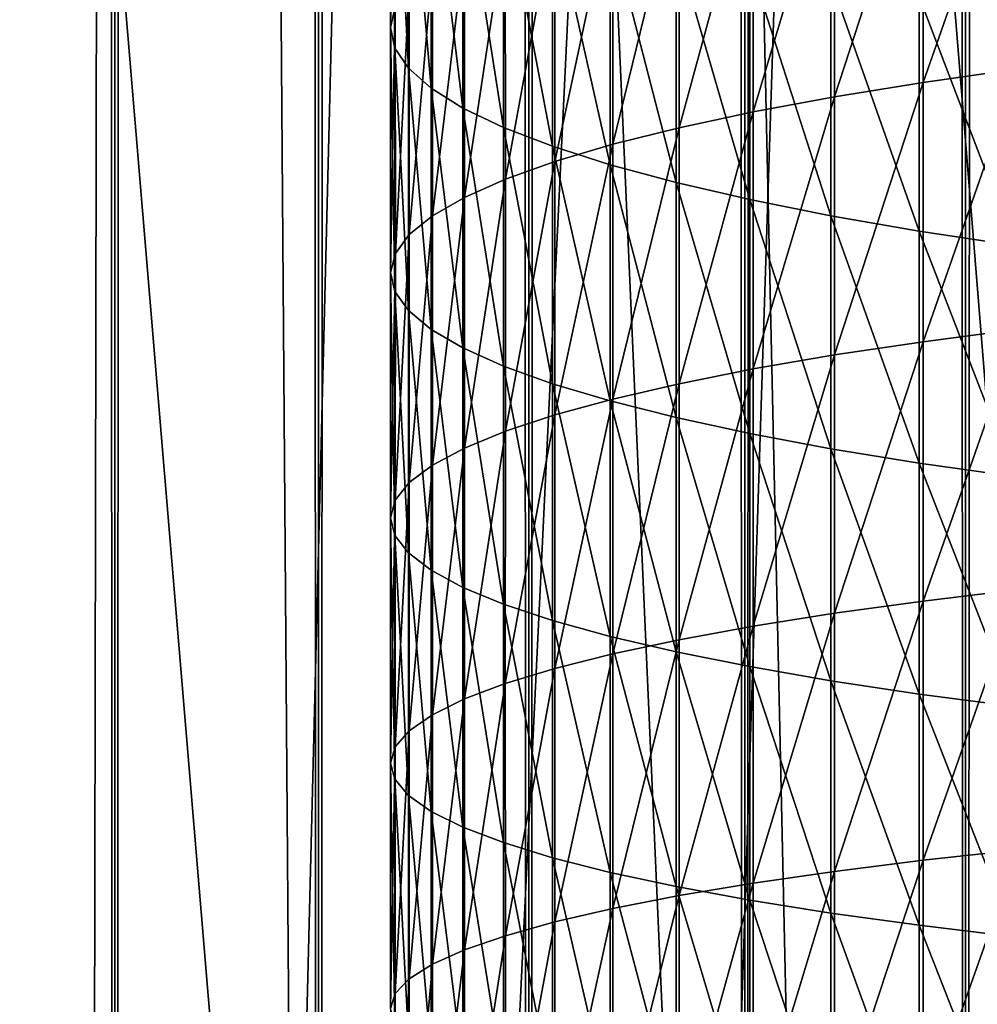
# Model space of a CAD drawing. Header units: millimetres. Extents: x -46 to 46, y -9 to 3208.
# Tile 267 of 401: x -4.16 to -2.46, y 27.63 to 29.38. Entities that reach past the tile are written whole.
import ezdxf

# ---------------------------------------------------------------- set-up
doc = ezdxf.new("R2010")
doc.units = ezdxf.units.MM
doc.header["$LTSCALE"] = 65.185185
for name, color, linetype in [('18', 7, 'CONTINUOUS'), ('28', 7, 'CONTINUOUS'), ('30', 7, 'CONTINUOUS'), ('31', 7, 'CONTINUOUS'), ('32', 7, 'CONTINUOUS'), ('33', 7, 'CONTINUOUS')]:
    doc.layers.add(name, color=color, linetype=linetype)

msp = doc.modelspace()

# ---------------------------------------------------------------- linework, layer by layer
at = {"layer": '18', "color": 7, "linetype": 'CONTINUOUS'}
for points in [[(-4.34, 11.3, 64.1167), (-3.9902, 11.3, 64.3504), (-4.34, 1111.3, 64.1167), (-4.34, 11.3, 64.1167)], [(-4.34, 1111.3, 64.1167), (-3.9902, 11.3, 64.3504), (-3.9902, 1111.3, 64.3504), (-4.34, 1111.3, 64.1167)], [(-3.9902, 11.3, 51.6496), (-4.34, 11.3, 51.8833), (-3.9902, 1111.3, 51.6496), (-3.9902, 11.3, 51.6496)], [(-3.9902, 1111.3, 51.6496), (-4.34, 11.3, 51.8833), (-4.34, 1111.3, 51.8833), (-3.9902, 1111.3, 51.6496)], [(-3.9902, 11.3, 64.3504), (-3.6279, 11.3, 64.5642), (-3.9902, 1111.3, 64.3504), (-3.9902, 11.3, 64.3504)], [(-3.9902, 1111.3, 64.3504), (-3.6279, 11.3, 64.5642), (-3.6279, 1111.3, 64.5642), (-3.9902, 1111.3, 64.3504)], [(-3.6279, 11.3, 51.4358), (-3.9902, 11.3, 51.6496), (-3.6279, 1111.3, 51.4358), (-3.6279, 11.3, 51.4358)], [(-3.6279, 1111.3, 51.4358), (-3.9902, 11.3, 51.6496), (-3.9902, 1111.3, 51.6496), (-3.6279, 1111.3, 51.4358)], [(-3.6279, 11.3, 64.5642), (-3.2541, 11.3, 64.7573), (-3.6279, 1111.3, 64.5642), (-3.6279, 11.3, 64.5642)], [(-3.6279, 1111.3, 64.5642), (-3.2541, 11.3, 64.7573), (-3.2541, 1111.3, 64.7573), (-3.6279, 1111.3, 64.5642)], [(-3.2541, 11.3, 51.2427), (-3.6279, 11.3, 51.4358), (-3.2541, 1111.3, 51.2427), (-3.2541, 11.3, 51.2427)], [(-3.2541, 1111.3, 51.2427), (-3.6279, 11.3, 51.4358), (-3.6279, 1111.3, 51.4358), (-3.2541, 1111.3, 51.2427)], [(-3.2541, 11.3, 64.7573), (-2.8701, 11.3, 64.9291), (-3.2541, 1111.3, 64.7573), (-3.2541, 11.3, 64.7573)], [(-3.2541, 1111.3, 64.7573), (-2.8701, 11.3, 64.9291), (-2.8701, 1111.3, 64.9291), (-3.2541, 1111.3, 64.7573)], [(-2.8701, 11.3, 51.0709), (-3.2541, 11.3, 51.2427), (-2.8701, 1111.3, 51.0709), (-2.8701, 11.3, 51.0709)], [(-2.8701, 1111.3, 51.0709), (-3.2541, 11.3, 51.2427), (-3.2541, 1111.3, 51.2427), (-2.8701, 1111.3, 51.0709)], [(-2.8701, 11.3, 64.9291), (-2.4771, 11.3, 65.0791), (-2.8701, 1111.3, 64.9291), (-2.8701, 11.3, 64.9291)], [(-2.8701, 1111.3, 64.9291), (-2.4771, 11.3, 65.0791), (-2.4771, 1111.3, 65.0791), (-2.8701, 1111.3, 64.9291)], [(-2.4771, 11.3, 50.9209), (-2.8701, 11.3, 51.0709), (-2.4771, 1111.3, 50.9209), (-2.4771, 11.3, 50.9209)], [(-2.4771, 1111.3, 50.9209), (-2.8701, 11.3, 51.0709), (-2.8701, 1111.3, 51.0709), (-2.4771, 1111.3, 50.9209)], [(-2.4771, 11.3, 65.0791), (-2.0763, 11.3, 65.2069), (-2.4771, 1111.3, 65.0791), (-2.4771, 11.3, 65.0791)], [(-2.4771, 1111.3, 65.0791), (-2.0763, 11.3, 65.2069), (-2.0763, 1111.3, 65.2069), (-2.4771, 1111.3, 65.0791)], [(-2.0763, 11.3, 50.7931), (-2.4771, 11.3, 50.9209), (-2.0763, 1111.3, 50.7931), (-2.0763, 11.3, 50.7931)], [(-2.0763, 1111.3, 50.7931), (-2.4771, 11.3, 50.9209), (-2.4771, 1111.3, 50.9209), (-2.0763, 1111.3, 50.7931)]]:
    msp.add_3dface(points, dxfattribs=at)
at = {"layer": '28', "color": 7, "linetype": 'CONTINUOUS'}
for points in [[(-3.5, 29.8041, 57.6241), (-3.5, 29.3689, 57.6925), (-3.4915, 29.842, 57.8602), (-3.5, 29.8041, 57.6241)], [(-3.4915, 29.842, 57.8602), (-3.5, 29.3689, 57.6925), (-3.4915, 29.4051, 57.9288), (-3.4915, 29.842, 57.8602)], [(-3.4922, 29.7661, 57.3881), (-3.4922, 29.3327, 57.4561), (-3.5, 29.8041, 57.6241), (-3.4922, 29.7661, 57.3881)], [(-3.5, 29.8041, 57.6241), (-3.4922, 29.3327, 57.4561), (-3.5, 29.3689, 57.6925), (-3.5, 29.8041, 57.6241)], [(-3.4681, 29.7283, 57.1531), (-3.4681, 29.2968, 57.2208), (-3.4922, 29.7661, 57.3881), (-3.4681, 29.7283, 57.1531)], [(-3.4922, 29.7661, 57.3881), (-3.4681, 29.2968, 57.2208), (-3.4922, 29.3327, 57.4561), (-3.4922, 29.7661, 57.3881)], [(-2.5525, 29.7303, 60.0544), (-2.5525, 29.2716, 60.1224), (-2.383, 29.7558, 60.2212), (-2.5525, 29.7303, 60.0544)], [(-2.383, 29.7558, 60.2212), (-2.5525, 29.2716, 60.1224), (-2.383, 29.2955, 60.2894), (-2.383, 29.7558, 60.2212)], [(-3.4277, 29.6909, 56.9203), (-3.4277, 29.2611, 56.9877), (-3.4681, 29.7283, 57.1531), (-3.4277, 29.6909, 56.9203)], [(-3.4681, 29.7283, 57.1531), (-3.4277, 29.2611, 56.9877), (-3.4681, 29.2968, 57.2208), (-3.4681, 29.7283, 57.1531)], [(-2.7102, 29.7031, 59.8765), (-2.7101, 29.2461, 59.9442), (-2.5525, 29.7303, 60.0544), (-2.7102, 29.7031, 59.8765)], [(-2.5525, 29.7303, 60.0544), (-2.7101, 29.2461, 59.9442), (-2.5525, 29.2716, 60.1224), (-2.5525, 29.7303, 60.0544)], [(-3.3714, 29.6539, 56.6907), (-3.3714, 29.2259, 56.7579), (-3.4277, 29.6909, 56.9203), (-3.3714, 29.6539, 56.6907)], [(-3.4277, 29.6909, 56.9203), (-3.3714, 29.2259, 56.7579), (-3.4277, 29.2611, 56.9877), (-3.4277, 29.6909, 56.9203)], [(-2.8551, 29.6743, 59.6884), (-2.8551, 29.2192, 59.7558), (-2.7102, 29.7031, 59.8765), (-2.8551, 29.6743, 59.6884)], [(-2.7102, 29.7031, 59.8765), (-2.8551, 29.2192, 59.7558), (-2.7101, 29.2461, 59.9442), (-2.7102, 29.7031, 59.8765)], [(-2.9867, 29.6441, 59.4909), (-2.9867, 29.1909, 59.5581), (-2.8551, 29.6743, 59.6884), (-2.9867, 29.6441, 59.4909)], [(-2.8551, 29.6743, 59.6884), (-2.9867, 29.1909, 59.5581), (-2.8551, 29.2192, 59.7558), (-2.8551, 29.6743, 59.6884)], [(-3.2993, 29.6177, 56.4655), (-3.2993, 29.1914, 56.5324), (-3.3714, 29.6539, 56.6907), (-3.2993, 29.6177, 56.4655)], [(-3.3714, 29.6539, 56.6907), (-3.2993, 29.1914, 56.5324), (-3.3714, 29.2259, 56.7579), (-3.3714, 29.6539, 56.6907)], [(-3.1044, 29.6126, 59.285), (-3.1044, 29.1614, 59.3519), (-2.9867, 29.6441, 59.4909), (-3.1044, 29.6126, 59.285)], [(-2.9867, 29.6441, 59.4909), (-3.1044, 29.1614, 59.3519), (-2.9867, 29.1909, 59.5581), (-2.9867, 29.6441, 59.4909)], [(-3.2118, 29.5823, 56.2457), (-3.2118, 29.1578, 56.3124), (-3.2993, 29.6177, 56.4655), (-3.2118, 29.5823, 56.2457)], [(-3.2993, 29.6177, 56.4655), (-3.2118, 29.1578, 56.3124), (-3.2993, 29.1914, 56.5324), (-3.2993, 29.6177, 56.4655)], [(-3.2076, 29.5799, 59.0717), (-3.2076, 29.1308, 59.1382), (-3.1044, 29.6126, 59.285), (-3.2076, 29.5799, 59.0717)], [(-3.1044, 29.6126, 59.285), (-3.2076, 29.1308, 59.1382), (-3.1044, 29.1614, 59.3519), (-3.1044, 29.6126, 59.285)], [(-3.2958, 29.5463, 58.8519), (-3.2957, 29.0993, 58.9181), (-3.2076, 29.5799, 59.0717), (-3.2958, 29.5463, 58.8519)], [(-3.2076, 29.5799, 59.0717), (-3.2957, 29.0993, 58.9181), (-3.2076, 29.1308, 59.1382), (-3.2076, 29.5799, 59.0717)], [(-3.1093, 29.548, 56.0323), (-3.1093, 29.1251, 56.0987), (-3.2118, 29.5823, 56.2457), (-3.1093, 29.548, 56.0323)], [(-3.2118, 29.5823, 56.2457), (-3.1093, 29.1251, 56.0987), (-3.2118, 29.1578, 56.3124), (-3.2118, 29.5823, 56.2457)], [(-3.3685, 29.5118, 58.6266), (-3.3685, 29.067, 58.6925), (-3.2958, 29.5463, 58.8519), (-3.3685, 29.5118, 58.6266)], [(-3.2958, 29.5463, 58.8519), (-3.3685, 29.067, 58.6925), (-3.2957, 29.0993, 58.9181), (-3.2958, 29.5463, 58.8519)], [(-2.9922, 29.5149, 55.8263), (-2.9922, 29.0935, 55.8925), (-3.1093, 29.548, 56.0323), (-2.9922, 29.5149, 55.8263)], [(-3.1093, 29.548, 56.0323), (-2.9922, 29.0935, 55.8925), (-3.1093, 29.1251, 56.0987), (-3.1093, 29.548, 56.0323)], [(-2.8612, 29.4831, 55.6287), (-2.8612, 29.0632, 55.6946), (-2.9922, 29.5149, 55.8263), (-2.8612, 29.4831, 55.6287)], [(-2.9922, 29.5149, 55.8263), (-2.8612, 29.0632, 55.6946), (-2.9922, 29.0935, 55.8925), (-2.9922, 29.5149, 55.8263)], [(-3.4256, 29.4767, 58.3969), (-3.4256, 29.0341, 58.4625), (-3.3685, 29.5118, 58.6266), (-3.4256, 29.4767, 58.3969)], [(-3.3685, 29.5118, 58.6266), (-3.4256, 29.0341, 58.4625), (-3.3685, 29.067, 58.6925), (-3.3685, 29.5118, 58.6266)], [(-2.7168, 29.4528, 55.4403), (-2.7168, 29.0344, 55.5061), (-2.8612, 29.4831, 55.6287), (-2.7168, 29.4528, 55.4403)], [(-2.8612, 29.4831, 55.6287), (-2.7168, 29.0344, 55.5061), (-2.8612, 29.0632, 55.6946), (-2.8612, 29.4831, 55.6287)], [(-3.4666, 29.441, 58.164), (-3.4666, 29.0007, 58.2292), (-3.4256, 29.4767, 58.3969), (-3.4666, 29.441, 58.164)], [(-3.4256, 29.4767, 58.3969), (-3.4666, 29.0007, 58.2292), (-3.4256, 29.0341, 58.4625), (-3.4256, 29.4767, 58.3969)], [(-2.5597, 29.4241, 55.2622), (-2.5597, 29.0071, 55.3277), (-2.7168, 29.4528, 55.4403), (-2.5597, 29.4241, 55.2622)], [(-2.7168, 29.4528, 55.4403), (-2.5597, 29.0071, 55.3277), (-2.7168, 29.0344, 55.5061), (-2.7168, 29.4528, 55.4403)], [(-3.4915, 29.4051, 57.9288), (-3.4914, 28.967, 57.9937), (-3.4666, 29.441, 58.164), (-3.4915, 29.4051, 57.9288)], [(-3.4666, 29.441, 58.164), (-3.4914, 28.967, 57.9937), (-3.4666, 29.0007, 58.2292), (-3.4666, 29.441, 58.164)], [(-2.3907, 29.3973, 55.0951), (-2.3907, 28.9815, 55.1604), (-2.5597, 29.4241, 55.2622), (-2.3907, 29.3973, 55.0951)], [(-2.5597, 29.4241, 55.2622), (-2.3907, 28.9815, 55.1604), (-2.5597, 29.0071, 55.3277), (-2.5597, 29.4241, 55.2622)], [(-3.5, 29.3689, 57.6925), (-3.5, 28.9332, 57.757), (-3.4915, 29.4051, 57.9288), (-3.5, 29.3689, 57.6925)], [(-3.4915, 29.4051, 57.9288), (-3.5, 28.9332, 57.757), (-3.4914, 28.967, 57.9937), (-3.4915, 29.4051, 57.9288)], [(-3.4922, 29.3327, 57.4561), (-3.4922, 28.8993, 57.5203), (-3.5, 29.3689, 57.6925), (-3.4922, 29.3327, 57.4561)], [(-3.5, 29.3689, 57.6925), (-3.4922, 28.8993, 57.5203), (-3.5, 28.9332, 57.757), (-3.5, 29.3689, 57.6925)], [(-3.4681, 29.2968, 57.2208), (-3.468, 28.8656, 57.2847), (-3.4922, 29.3327, 57.4561), (-3.4681, 29.2968, 57.2208)], [(-3.4922, 29.3327, 57.4561), (-3.468, 28.8656, 57.2847), (-3.4922, 28.8993, 57.5203), (-3.4922, 29.3327, 57.4561)], [(-3.4277, 29.2611, 56.9877), (-3.4277, 28.8322, 57.0513), (-3.4681, 29.2968, 57.2208), (-3.4277, 29.2611, 56.9877)], [(-3.4681, 29.2968, 57.2208), (-3.4277, 28.8322, 57.0513), (-3.468, 28.8656, 57.2847), (-3.4681, 29.2968, 57.2208)], [(-2.5525, 29.2716, 60.1224), (-2.5525, 28.8103, 60.1859), (-2.383, 29.2955, 60.2894), (-2.5525, 29.2716, 60.1224)], [(-2.383, 29.2955, 60.2894), (-2.5525, 28.8103, 60.1859), (-2.383, 28.8324, 60.3532), (-2.383, 29.2955, 60.2894)], [(-2.7101, 29.2461, 59.9442), (-2.7102, 28.7867, 60.0075), (-2.5525, 29.2716, 60.1224), (-2.7101, 29.2461, 59.9442)], [(-2.5525, 29.2716, 60.1224), (-2.7102, 28.7867, 60.0075), (-2.5525, 28.8103, 60.1859), (-2.5525, 29.2716, 60.1224)], [(-3.3714, 29.2259, 56.7579), (-3.3714, 28.7993, 56.8212), (-3.4277, 29.2611, 56.9877), (-3.3714, 29.2259, 56.7579)], [(-3.4277, 29.2611, 56.9877), (-3.3714, 28.7993, 56.8212), (-3.4277, 28.8322, 57.0513), (-3.4277, 29.2611, 56.9877)], [(-2.8551, 29.2192, 59.7558), (-2.8551, 28.7617, 59.8188), (-2.7101, 29.2461, 59.9442), (-2.8551, 29.2192, 59.7558)], [(-2.7101, 29.2461, 59.9442), (-2.8551, 28.7617, 59.8188), (-2.7102, 28.7867, 60.0075), (-2.7101, 29.2461, 59.9442)], [(-3.2993, 29.1914, 56.5324), (-3.2993, 28.767, 56.5954), (-3.3714, 29.2259, 56.7579), (-3.2993, 29.1914, 56.5324)], [(-3.3714, 29.2259, 56.7579), (-3.2993, 28.767, 56.5954), (-3.3714, 28.7993, 56.8212), (-3.3714, 29.2259, 56.7579)], [(-2.9867, 29.1909, 59.5581), (-2.9867, 28.7355, 59.6208), (-2.8551, 29.2192, 59.7558), (-2.9867, 29.1909, 59.5581)], [(-2.8551, 29.2192, 59.7558), (-2.9867, 28.7355, 59.6208), (-2.8551, 28.7617, 59.8188), (-2.8551, 29.2192, 59.7558)], [(-3.2118, 29.1578, 56.3124), (-3.2117, 28.7355, 56.375), (-3.2993, 29.1914, 56.5324), (-3.2118, 29.1578, 56.3124)], [(-3.2993, 29.1914, 56.5324), (-3.2117, 28.7355, 56.375), (-3.2993, 28.767, 56.5954), (-3.2993, 29.1914, 56.5324)], [(-3.1044, 29.1614, 59.3519), (-3.1044, 28.7082, 59.4143), (-2.9867, 29.1909, 59.5581), (-3.1044, 29.1614, 59.3519)], [(-2.9867, 29.1909, 59.5581), (-3.1044, 28.7082, 59.4143), (-2.9867, 28.7355, 59.6208), (-2.9867, 29.1909, 59.5581)], [(-3.1093, 29.1251, 56.0987), (-3.1092, 28.7048, 56.161), (-3.2118, 29.1578, 56.3124), (-3.1093, 29.1251, 56.0987)], [(-3.2118, 29.1578, 56.3124), (-3.1092, 28.7048, 56.161), (-3.2117, 28.7355, 56.375), (-3.2118, 29.1578, 56.3124)], [(-3.2076, 29.1308, 59.1382), (-3.2076, 28.68, 59.2003), (-3.1044, 29.1614, 59.3519), (-3.2076, 29.1308, 59.1382)], [(-3.1044, 29.1614, 59.3519), (-3.2076, 28.68, 59.2003), (-3.1044, 28.7082, 59.4143), (-3.1044, 29.1614, 59.3519)], [(-3.2957, 29.0993, 58.9181), (-3.2957, 28.6508, 58.9799), (-3.2076, 29.1308, 59.1382), (-3.2957, 29.0993, 58.9181)], [(-3.2076, 29.1308, 59.1382), (-3.2957, 28.6508, 58.9799), (-3.2076, 28.68, 59.2003), (-3.2076, 29.1308, 59.1382)], [(-2.9922, 29.0935, 55.8925), (-2.9922, 28.6753, 55.9545), (-3.1093, 29.1251, 56.0987), (-2.9922, 29.0935, 55.8925)], [(-3.1093, 29.1251, 56.0987), (-2.9922, 28.6753, 55.9545), (-3.1092, 28.7048, 56.161), (-3.1093, 29.1251, 56.0987)], [(-3.3685, 29.067, 58.6925), (-3.3685, 28.6209, 58.7539), (-3.2957, 29.0993, 58.9181), (-3.3685, 29.067, 58.6925)], [(-3.2957, 29.0993, 58.9181), (-3.3685, 28.6209, 58.7539), (-3.2957, 28.6508, 58.9799), (-3.2957, 29.0993, 58.9181)], [(-2.8612, 29.0632, 55.6946), (-2.8612, 28.6469, 55.7563), (-2.9922, 29.0935, 55.8925), (-2.8612, 29.0632, 55.6946)], [(-2.9922, 29.0935, 55.8925), (-2.8612, 28.6469, 55.7563), (-2.9922, 28.6753, 55.9545), (-2.9922, 29.0935, 55.8925)], [(-3.4256, 29.0341, 58.4625), (-3.4256, 28.5905, 58.5236), (-3.3685, 29.067, 58.6925), (-3.4256, 29.0341, 58.4625)], [(-3.3685, 29.067, 58.6925), (-3.4256, 28.5905, 58.5236), (-3.3685, 28.6209, 58.7539), (-3.3685, 29.067, 58.6925)], [(-2.7168, 29.0344, 55.5061), (-2.7168, 28.6199, 55.5675), (-2.8612, 29.0632, 55.6946), (-2.7168, 29.0344, 55.5061)], [(-2.8612, 29.0632, 55.6946), (-2.7168, 28.6199, 55.5675), (-2.8612, 28.6469, 55.7563), (-2.8612, 29.0632, 55.6946)], [(-3.4666, 29.0007, 58.2292), (-3.4666, 28.5596, 58.29), (-3.4256, 29.0341, 58.4625), (-3.4666, 29.0007, 58.2292)], [(-3.4256, 29.0341, 58.4625), (-3.4666, 28.5596, 58.29), (-3.4256, 28.5905, 58.5236), (-3.4256, 29.0341, 58.4625)], [(-2.5597, 29.0071, 55.3277), (-2.5597, 28.5944, 55.3889), (-2.7168, 29.0344, 55.5061), (-2.5597, 29.0071, 55.3277)], [(-2.7168, 29.0344, 55.5061), (-2.5597, 28.5944, 55.3889), (-2.7168, 28.6199, 55.5675), (-2.7168, 29.0344, 55.5061)], [(-2.3907, 28.9815, 55.1604), (-2.3907, 28.5704, 55.2213), (-2.5597, 29.0071, 55.3277), (-2.3907, 28.9815, 55.1604)], [(-2.5597, 29.0071, 55.3277), (-2.3907, 28.5704, 55.2213), (-2.5597, 28.5944, 55.3889), (-2.5597, 29.0071, 55.3277)], [(-3.4914, 28.967, 57.9937), (-3.4915, 28.5284, 58.0541), (-3.4666, 29.0007, 58.2292), (-3.4914, 28.967, 57.9937)], [(-3.4666, 29.0007, 58.2292), (-3.4915, 28.5284, 58.0541), (-3.4666, 28.5596, 58.29), (-3.4666, 29.0007, 58.2292)], [(-3.5, 28.9332, 57.757), (-3.5, 28.4971, 57.8171), (-3.4914, 28.967, 57.9937), (-3.5, 28.9332, 57.757)], [(-3.4914, 28.967, 57.9937), (-3.5, 28.4971, 57.8171), (-3.4915, 28.5284, 58.0541), (-3.4914, 28.967, 57.9937)], [(-3.4922, 28.8993, 57.5203), (-3.4922, 28.4657, 57.58), (-3.5, 28.9332, 57.757), (-3.4922, 28.8993, 57.5203)], [(-3.5, 28.9332, 57.757), (-3.4922, 28.4657, 57.58), (-3.5, 28.4971, 57.8171), (-3.5, 28.9332, 57.757)], [(-3.468, 28.8656, 57.2847), (-3.4681, 28.4345, 57.3441), (-3.4922, 28.8993, 57.5203), (-3.468, 28.8656, 57.2847)], [(-3.4922, 28.8993, 57.5203), (-3.4681, 28.4345, 57.3441), (-3.4922, 28.4657, 57.58), (-3.4922, 28.8993, 57.5203)], [(-3.468, 28.8656, 57.2847), (-3.4277, 28.4036, 57.1103), (-3.4681, 28.4345, 57.3441), (-3.468, 28.8656, 57.2847)], [(-3.4277, 28.8322, 57.0513), (-3.4277, 28.4036, 57.1103), (-3.468, 28.8656, 57.2847), (-3.4277, 28.8322, 57.0513)], [(-3.3714, 28.7993, 56.8212), (-3.3714, 28.3732, 56.8798), (-3.4277, 28.8322, 57.0513), (-3.3714, 28.7993, 56.8212)], [(-3.4277, 28.8322, 57.0513), (-3.3714, 28.3732, 56.8798), (-3.4277, 28.4036, 57.1103), (-3.4277, 28.8322, 57.0513)], [(-2.5525, 28.8103, 60.1859), (-2.5525, 28.3489, 60.2444), (-2.383, 28.8324, 60.3532), (-2.5525, 28.8103, 60.1859)], [(-2.383, 28.8324, 60.3532), (-2.5525, 28.3489, 60.2444), (-2.383, 28.3692, 60.412), (-2.383, 28.8324, 60.3532)], [(-3.2993, 28.767, 56.5954), (-3.2993, 28.3433, 56.6537), (-3.3714, 28.7993, 56.8212), (-3.2993, 28.767, 56.5954)], [(-3.3714, 28.7993, 56.8212), (-3.2993, 28.3433, 56.6537), (-3.3714, 28.3732, 56.8798), (-3.3714, 28.7993, 56.8212)], [(-2.7102, 28.7867, 60.0075), (-2.7102, 28.3272, 60.0658), (-2.5525, 28.8103, 60.1859), (-2.7102, 28.7867, 60.0075)], [(-2.5525, 28.8103, 60.1859), (-2.7102, 28.3272, 60.0658), (-2.5525, 28.3489, 60.2444), (-2.5525, 28.8103, 60.1859)], [(-2.8551, 28.7617, 59.8188), (-2.8551, 28.3042, 59.8769), (-2.7102, 28.7867, 60.0075), (-2.8551, 28.7617, 59.8188)], [(-2.7102, 28.7867, 60.0075), (-2.8551, 28.3042, 59.8769), (-2.7102, 28.3272, 60.0658), (-2.7102, 28.7867, 60.0075)], [(-3.2117, 28.7355, 56.375), (-3.2118, 28.3141, 56.433), (-3.2993, 28.767, 56.5954), (-3.2117, 28.7355, 56.375)], [(-3.2993, 28.767, 56.5954), (-3.2118, 28.3141, 56.433), (-3.2993, 28.3433, 56.6537), (-3.2993, 28.767, 56.5954)], [(-2.9867, 28.7355, 59.6208), (-2.9867, 28.2801, 59.6786), (-2.8551, 28.7617, 59.8188), (-2.9867, 28.7355, 59.6208)], [(-2.8551, 28.7617, 59.8188), (-2.9867, 28.2801, 59.6786), (-2.8551, 28.3042, 59.8769), (-2.8551, 28.7617, 59.8188)], [(-3.2117, 28.7355, 56.375), (-3.1092, 28.2858, 56.2187), (-3.2118, 28.3141, 56.433), (-3.2117, 28.7355, 56.375)], [(-3.1092, 28.7048, 56.161), (-3.1092, 28.2858, 56.2187), (-3.2117, 28.7355, 56.375), (-3.1092, 28.7048, 56.161)], [(-3.1044, 28.7082, 59.4143), (-3.1044, 28.255, 59.4718), (-2.9867, 28.7355, 59.6208), (-3.1044, 28.7082, 59.4143)], [(-2.9867, 28.7355, 59.6208), (-3.1044, 28.255, 59.4718), (-2.9867, 28.2801, 59.6786), (-2.9867, 28.7355, 59.6208)], [(-3.2076, 28.68, 59.2003), (-3.2076, 28.229, 59.2575), (-3.1044, 28.7082, 59.4143), (-3.2076, 28.68, 59.2003)], [(-3.1044, 28.7082, 59.4143), (-3.2076, 28.229, 59.2575), (-3.1044, 28.255, 59.4718), (-3.1044, 28.7082, 59.4143)], [(-2.9922, 28.6753, 55.9545), (-2.9922, 28.2584, 56.0118), (-3.1092, 28.7048, 56.161), (-2.9922, 28.6753, 55.9545)], [(-3.1092, 28.7048, 56.161), (-2.9922, 28.2584, 56.0118), (-3.1092, 28.2858, 56.2187), (-3.1092, 28.7048, 56.161)], [(-3.2957, 28.6508, 58.9799), (-3.2958, 28.2021, 59.0368), (-3.2076, 28.68, 59.2003), (-3.2957, 28.6508, 58.9799)], [(-3.2076, 28.68, 59.2003), (-3.2958, 28.2021, 59.0368), (-3.2076, 28.229, 59.2575), (-3.2076, 28.68, 59.2003)], [(-2.8612, 28.6469, 55.7563), (-2.8612, 28.2322, 55.8134), (-2.9922, 28.6753, 55.9545), (-2.8612, 28.6469, 55.7563)], [(-2.9922, 28.6753, 55.9545), (-2.8612, 28.2322, 55.8134), (-2.9922, 28.2584, 56.0118), (-2.9922, 28.6753, 55.9545)], [(-3.3685, 28.6209, 58.7539), (-3.3685, 28.1747, 58.8105), (-3.2957, 28.6508, 58.9799), (-3.3685, 28.6209, 58.7539)], [(-3.2957, 28.6508, 58.9799), (-3.3685, 28.1747, 58.8105), (-3.2958, 28.2021, 59.0368), (-3.2957, 28.6508, 58.9799)], [(-2.7168, 28.6199, 55.5675), (-2.7168, 28.2072, 55.6243), (-2.8612, 28.6469, 55.7563), (-2.7168, 28.6199, 55.5675)], [(-2.8612, 28.6469, 55.7563), (-2.7168, 28.2072, 55.6243), (-2.8612, 28.2322, 55.8134), (-2.8612, 28.6469, 55.7563)], [(-3.4256, 28.5905, 58.5236), (-3.4256, 28.1466, 58.5799), (-3.3685, 28.6209, 58.7539), (-3.4256, 28.5905, 58.5236)], [(-3.3685, 28.6209, 58.7539), (-3.4256, 28.1466, 58.5799), (-3.3685, 28.1747, 58.8105), (-3.3685, 28.6209, 58.7539)], [(-2.5597, 28.5944, 55.3889), (-2.5597, 28.1835, 55.4454), (-2.7168, 28.6199, 55.5675), (-2.5597, 28.5944, 55.3889)], [(-2.7168, 28.6199, 55.5675), (-2.5597, 28.1835, 55.4454), (-2.7168, 28.2072, 55.6243), (-2.7168, 28.6199, 55.5675)], [(-3.4666, 28.5596, 58.29), (-3.4666, 28.1182, 58.346), (-3.4256, 28.5905, 58.5236), (-3.4666, 28.5596, 58.29)], [(-3.4256, 28.5905, 58.5236), (-3.4666, 28.1182, 58.346), (-3.4256, 28.1466, 58.5799), (-3.4256, 28.5905, 58.5236)], [(-2.3907, 28.5704, 55.2213), (-2.3907, 28.1613, 55.2776), (-2.5597, 28.5944, 55.3889), (-2.3907, 28.5704, 55.2213)], [(-2.5597, 28.5944, 55.3889), (-2.3907, 28.1613, 55.2776), (-2.5597, 28.1835, 55.4454), (-2.5597, 28.5944, 55.3889)], [(-3.4915, 28.5284, 58.0541), (-3.4915, 28.0895, 58.1098), (-3.4666, 28.5596, 58.29), (-3.4915, 28.5284, 58.0541)], [(-3.4666, 28.5596, 58.29), (-3.4915, 28.0895, 58.1098), (-3.4666, 28.1182, 58.346), (-3.4666, 28.5596, 58.29)], [(-3.5, 28.4971, 57.8171), (-3.5, 28.0607, 57.8724), (-3.4915, 28.5284, 58.0541), (-3.5, 28.4971, 57.8171)], [(-3.4915, 28.5284, 58.0541), (-3.5, 28.0607, 57.8724), (-3.4915, 28.0895, 58.1098), (-3.4915, 28.5284, 58.0541)], [(-3.4922, 28.4657, 57.58), (-3.4922, 28.0318, 57.6351), (-3.5, 28.4971, 57.8171), (-3.4922, 28.4657, 57.58)], [(-3.5, 28.4971, 57.8171), (-3.4922, 28.0318, 57.6351), (-3.5, 28.0607, 57.8724), (-3.5, 28.4971, 57.8171)], [(-3.4681, 28.4345, 57.3441), (-3.4681, 28.0031, 57.3988), (-3.4922, 28.4657, 57.58), (-3.4681, 28.4345, 57.3441)], [(-3.4922, 28.4657, 57.58), (-3.4681, 28.0031, 57.3988), (-3.4922, 28.0318, 57.6351), (-3.4922, 28.4657, 57.58)], [(-3.4277, 28.4036, 57.1103), (-3.4277, 27.9747, 57.1647), (-3.4681, 28.4345, 57.3441), (-3.4277, 28.4036, 57.1103)], [(-3.4681, 28.4345, 57.3441), (-3.4277, 27.9747, 57.1647), (-3.4681, 28.0031, 57.3988), (-3.4681, 28.4345, 57.3441)], [(-3.3714, 28.3732, 56.8798), (-3.3714, 27.9467, 56.9339), (-3.4277, 28.4036, 57.1103), (-3.3714, 28.3732, 56.8798)], [(-3.4277, 28.4036, 57.1103), (-3.3714, 27.9467, 56.9339), (-3.4277, 27.9747, 57.1647), (-3.4277, 28.4036, 57.1103)], [(-3.2993, 28.3433, 56.6537), (-3.2993, 27.9192, 56.7075), (-3.3714, 28.3732, 56.8798), (-3.2993, 28.3433, 56.6537)], [(-3.3714, 28.3732, 56.8798), (-3.2993, 27.9192, 56.7075), (-3.3714, 27.9467, 56.9339), (-3.3714, 28.3732, 56.8798)], [(-2.5525, 28.3489, 60.2444), (-2.5525, 27.8878, 60.298), (-2.383, 28.3692, 60.412), (-2.5525, 28.3489, 60.2444)], [(-2.383, 28.3692, 60.412), (-2.5525, 27.8878, 60.298), (-2.383, 27.9064, 60.4658), (-2.383, 28.3692, 60.412)], [(-3.2118, 28.3141, 56.433), (-3.2118, 27.8923, 56.4865), (-3.2993, 28.3433, 56.6537), (-3.2118, 28.3141, 56.433)], [(-3.2993, 28.3433, 56.6537), (-3.2118, 27.8923, 56.4865), (-3.2993, 27.9192, 56.7075), (-3.2993, 28.3433, 56.6537)], [(-2.7102, 28.3272, 60.0658), (-2.7102, 27.8679, 60.1192), (-2.5525, 28.3489, 60.2444), (-2.7102, 28.3272, 60.0658)], [(-2.5525, 28.3489, 60.2444), (-2.7102, 27.8679, 60.1192), (-2.5525, 27.8878, 60.298), (-2.5525, 28.3489, 60.2444)], [(-2.8551, 28.3042, 59.8769), (-2.8551, 27.8469, 59.93), (-2.7102, 28.3272, 60.0658), (-2.8551, 28.3042, 59.8769)], [(-2.7102, 28.3272, 60.0658), (-2.8551, 27.8469, 59.93), (-2.7102, 27.8679, 60.1192), (-2.7102, 28.3272, 60.0658)], [(-3.1092, 28.2858, 56.2187), (-3.1093, 27.8662, 56.2719), (-3.2118, 28.3141, 56.433), (-3.1092, 28.2858, 56.2187)], [(-3.2118, 28.3141, 56.433), (-3.1093, 27.8662, 56.2719), (-3.2118, 27.8923, 56.4865), (-3.2118, 28.3141, 56.433)], [(-2.9867, 28.2801, 59.6786), (-2.9867, 27.8249, 59.7315), (-2.8551, 28.3042, 59.8769), (-2.9867, 28.2801, 59.6786)], [(-2.8551, 28.3042, 59.8769), (-2.9867, 27.8249, 59.7315), (-2.8551, 27.8469, 59.93), (-2.8551, 28.3042, 59.8769)], [(-3.1092, 28.2858, 56.2187), (-2.9922, 27.8411, 56.0648), (-3.1093, 27.8662, 56.2719), (-3.1092, 28.2858, 56.2187)], [(-2.9922, 28.2584, 56.0118), (-2.9922, 27.8411, 56.0648), (-3.1092, 28.2858, 56.2187), (-2.9922, 28.2584, 56.0118)], [(-3.1044, 28.255, 59.4718), (-3.1044, 27.8019, 59.5245), (-2.9867, 28.2801, 59.6786), (-3.1044, 28.255, 59.4718)], [(-2.9867, 28.2801, 59.6786), (-3.1044, 27.8019, 59.5245), (-2.9867, 27.8249, 59.7315), (-2.9867, 28.2801, 59.6786)], [(-3.2076, 28.229, 59.2575), (-3.2076, 27.7781, 59.3099), (-3.1044, 28.255, 59.4718), (-3.2076, 28.229, 59.2575)], [(-3.1044, 28.255, 59.4718), (-3.2076, 27.7781, 59.3099), (-3.1044, 27.8019, 59.5245), (-3.1044, 28.255, 59.4718)], [(-2.8612, 28.2322, 55.8134), (-2.8612, 27.8169, 55.8661), (-2.9922, 28.2584, 56.0118), (-2.8612, 28.2322, 55.8134)], [(-2.9922, 28.2584, 56.0118), (-2.8612, 27.8169, 55.8661), (-2.9922, 27.8411, 56.0648), (-2.9922, 28.2584, 56.0118)], [(-3.2958, 28.2021, 59.0368), (-3.2957, 27.7535, 59.0889), (-3.2076, 28.229, 59.2575), (-3.2958, 28.2021, 59.0368)], [(-3.2076, 28.229, 59.2575), (-3.2957, 27.7535, 59.0889), (-3.2076, 27.7781, 59.3099), (-3.2076, 28.229, 59.2575)], [(-2.7168, 28.2072, 55.6243), (-2.7168, 27.7939, 55.6767), (-2.8612, 28.2322, 55.8134), (-2.7168, 28.2072, 55.6243)], [(-2.8612, 28.2322, 55.8134), (-2.7168, 27.7939, 55.6767), (-2.8612, 27.8169, 55.8661), (-2.8612, 28.2322, 55.8134)], [(-3.3685, 28.1747, 58.8105), (-3.3685, 27.7284, 58.8624), (-3.2958, 28.2021, 59.0368), (-3.3685, 28.1747, 58.8105)], [(-3.2958, 28.2021, 59.0368), (-3.3685, 27.7284, 58.8624), (-3.2957, 27.7535, 59.0889), (-3.2958, 28.2021, 59.0368)], [(-2.5597, 28.1835, 55.4454), (-2.5597, 27.7722, 55.4976), (-2.7168, 28.2072, 55.6243), (-2.5597, 28.1835, 55.4454)], [(-2.7168, 28.2072, 55.6243), (-2.5597, 27.7722, 55.4976), (-2.7168, 27.7939, 55.6767), (-2.7168, 28.2072, 55.6243)], [(-2.3907, 28.1613, 55.2776), (-2.3907, 27.7517, 55.3296), (-2.5597, 28.1835, 55.4454), (-2.3907, 28.1613, 55.2776)], [(-2.5597, 28.1835, 55.4454), (-2.3907, 27.7517, 55.3296), (-2.5597, 27.7722, 55.4976), (-2.5597, 28.1835, 55.4454)], [(-3.4256, 28.1466, 58.5799), (-3.4256, 27.7028, 58.6315), (-3.3685, 28.1747, 58.8105), (-3.4256, 28.1466, 58.5799)], [(-3.3685, 28.1747, 58.8105), (-3.4256, 27.7028, 58.6315), (-3.3685, 27.7284, 58.8624), (-3.3685, 28.1747, 58.8105)], [(-3.4666, 28.1182, 58.346), (-3.4666, 27.6767, 58.3973), (-3.4256, 28.1466, 58.5799), (-3.4666, 28.1182, 58.346)], [(-3.4256, 28.1466, 58.5799), (-3.4666, 27.6767, 58.3973), (-3.4256, 27.7028, 58.6315), (-3.4256, 28.1466, 58.5799)], [(-3.4915, 28.0895, 58.1098), (-3.4915, 27.6505, 58.1608), (-3.4666, 28.1182, 58.346), (-3.4915, 28.0895, 58.1098)], [(-3.4666, 28.1182, 58.346), (-3.4915, 27.6505, 58.1608), (-3.4666, 27.6767, 58.3973), (-3.4666, 28.1182, 58.346)], [(-3.5, 28.0607, 57.8724), (-3.5, 27.6241, 57.9232), (-3.4915, 28.0895, 58.1098), (-3.5, 28.0607, 57.8724)], [(-3.4915, 28.0895, 58.1098), (-3.5, 27.6241, 57.9232), (-3.4915, 27.6505, 58.1608), (-3.4915, 28.0895, 58.1098)], [(-3.4922, 28.0318, 57.6351), (-3.4922, 27.5977, 57.6855), (-3.5, 28.0607, 57.8724), (-3.4922, 28.0318, 57.6351)], [(-3.5, 28.0607, 57.8724), (-3.4922, 27.5977, 57.6855), (-3.5, 27.6241, 57.9232), (-3.5, 28.0607, 57.8724)], [(-3.4681, 28.0031, 57.3988), (-3.468, 27.5715, 57.449), (-3.4922, 28.0318, 57.6351), (-3.4681, 28.0031, 57.3988)], [(-3.4922, 28.0318, 57.6351), (-3.468, 27.5715, 57.449), (-3.4922, 27.5977, 57.6855), (-3.4922, 28.0318, 57.6351)], [(-3.4277, 27.9747, 57.1647), (-3.4277, 27.5454, 57.2146), (-3.4681, 28.0031, 57.3988), (-3.4277, 27.9747, 57.1647)], [(-3.4681, 28.0031, 57.3988), (-3.4277, 27.5454, 57.2146), (-3.468, 27.5715, 57.449), (-3.4681, 28.0031, 57.3988)], [(-3.3714, 27.9467, 56.9339), (-3.3714, 27.5198, 56.9835), (-3.4277, 27.9747, 57.1647), (-3.3714, 27.9467, 56.9339)], [(-3.4277, 27.9747, 57.1647), (-3.3714, 27.5198, 56.9835), (-3.4277, 27.5454, 57.2146), (-3.4277, 27.9747, 57.1647)], [(-3.2993, 27.9192, 56.7075), (-3.2993, 27.4946, 56.7568), (-3.3714, 27.9467, 56.9339), (-3.2993, 27.9192, 56.7075)], [(-3.3714, 27.9467, 56.9339), (-3.2993, 27.4946, 56.7568), (-3.3714, 27.5198, 56.9835), (-3.3714, 27.9467, 56.9339)], [(-3.2118, 27.8923, 56.4865), (-3.2118, 27.47, 56.5356), (-3.2993, 27.9192, 56.7075), (-3.2118, 27.8923, 56.4865)], [(-3.2993, 27.9192, 56.7075), (-3.2118, 27.47, 56.5356), (-3.2993, 27.4946, 56.7568), (-3.2993, 27.9192, 56.7075)], [(-2.5525, 27.8878, 60.298), (-2.5525, 27.4271, 60.3468), (-2.383, 27.9064, 60.4658), (-2.5525, 27.8878, 60.298)], [(-2.383, 27.9064, 60.4658), (-2.5525, 27.4271, 60.3468), (-2.383, 27.444, 60.5147), (-2.383, 27.9064, 60.4658)], [(-3.1093, 27.8662, 56.2719), (-3.1092, 27.4462, 56.3207), (-3.2118, 27.8923, 56.4865), (-3.1093, 27.8662, 56.2719)], [(-3.2118, 27.8923, 56.4865), (-3.1092, 27.4462, 56.3207), (-3.2118, 27.47, 56.5356), (-3.2118, 27.8923, 56.4865)], [(-2.7102, 27.8679, 60.1192), (-2.7102, 27.409, 60.1678), (-2.5525, 27.8878, 60.298), (-2.7102, 27.8679, 60.1192)], [(-2.5525, 27.8878, 60.298), (-2.7102, 27.409, 60.1678), (-2.5525, 27.4271, 60.3468), (-2.5525, 27.8878, 60.298)], [(-2.8551, 27.8469, 59.93), (-2.8551, 27.3899, 59.9784), (-2.7102, 27.8679, 60.1192), (-2.8551, 27.8469, 59.93)], [(-2.7102, 27.8679, 60.1192), (-2.8551, 27.3899, 59.9784), (-2.7102, 27.409, 60.1678), (-2.7102, 27.8679, 60.1192)], [(-2.9922, 27.8411, 56.0648), (-2.9922, 27.4232, 56.1134), (-3.1093, 27.8662, 56.2719), (-2.9922, 27.8411, 56.0648)], [(-3.1093, 27.8662, 56.2719), (-2.9922, 27.4232, 56.1134), (-3.1092, 27.4462, 56.3207), (-3.1093, 27.8662, 56.2719)], [(-2.8612, 27.8169, 55.8661), (-2.8612, 27.4011, 55.9144), (-2.9922, 27.8411, 56.0648), (-2.8612, 27.8169, 55.8661)], [(-2.9922, 27.8411, 56.0648), (-2.8612, 27.4011, 55.9144), (-2.9922, 27.4232, 56.1134), (-2.9922, 27.8411, 56.0648)], [(-2.9867, 27.8249, 59.7315), (-2.9867, 27.3699, 59.7797), (-2.8551, 27.8469, 59.93), (-2.9867, 27.8249, 59.7315)], [(-2.8551, 27.8469, 59.93), (-2.9867, 27.3699, 59.7797), (-2.8551, 27.3899, 59.9784), (-2.8551, 27.8469, 59.93)], [(-3.1044, 27.8019, 59.5245), (-3.1044, 27.349, 59.5724), (-2.9867, 27.8249, 59.7315), (-3.1044, 27.8019, 59.5245)], [(-2.9867, 27.8249, 59.7315), (-3.1044, 27.349, 59.5724), (-2.9867, 27.3699, 59.7797), (-2.9867, 27.8249, 59.7315)], [(-2.7168, 27.7939, 55.6767), (-2.7168, 27.38, 55.7248), (-2.8612, 27.8169, 55.8661), (-2.7168, 27.7939, 55.6767)], [(-2.8612, 27.8169, 55.8661), (-2.7168, 27.38, 55.7248), (-2.8612, 27.4011, 55.9144), (-2.8612, 27.8169, 55.8661)], [(-3.2076, 27.7781, 59.3099), (-3.2076, 27.3274, 59.3577), (-3.1044, 27.8019, 59.5245), (-3.2076, 27.7781, 59.3099)], [(-3.1044, 27.8019, 59.5245), (-3.2076, 27.3274, 59.3577), (-3.1044, 27.349, 59.5724), (-3.1044, 27.8019, 59.5245)], [(-2.5597, 27.7722, 55.4976), (-2.5597, 27.3601, 55.5455), (-2.7168, 27.7939, 55.6767), (-2.5597, 27.7722, 55.4976)], [(-2.7168, 27.7939, 55.6767), (-2.5597, 27.3601, 55.5455), (-2.7168, 27.38, 55.7248), (-2.7168, 27.7939, 55.6767)], [(-3.2957, 27.7535, 59.0889), (-3.2957, 27.3051, 59.1364), (-3.2076, 27.7781, 59.3099), (-3.2957, 27.7535, 59.0889)], [(-3.2076, 27.7781, 59.3099), (-3.2957, 27.3051, 59.1364), (-3.2076, 27.3274, 59.3577), (-3.2076, 27.7781, 59.3099)], [(-2.3907, 27.7517, 55.3296), (-2.3907, 27.3414, 55.3773), (-2.5597, 27.7722, 55.4976), (-2.3907, 27.7517, 55.3296)], [(-2.5597, 27.7722, 55.4976), (-2.3907, 27.3414, 55.3773), (-2.5597, 27.3601, 55.5455), (-2.5597, 27.7722, 55.4976)], [(-3.3685, 27.7284, 58.8624), (-3.3685, 27.2822, 58.9097), (-3.2957, 27.7535, 59.0889), (-3.3685, 27.7284, 58.8624)], [(-3.2957, 27.7535, 59.0889), (-3.3685, 27.2822, 58.9097), (-3.2957, 27.3051, 59.1364), (-3.2957, 27.7535, 59.0889)], [(-3.4256, 27.7028, 58.6315), (-3.4256, 27.2589, 58.6785), (-3.3685, 27.7284, 58.8624), (-3.4256, 27.7028, 58.6315)], [(-3.3685, 27.7284, 58.8624), (-3.4256, 27.2589, 58.6785), (-3.3685, 27.2822, 58.9097), (-3.3685, 27.7284, 58.8624)], [(-3.4666, 27.6767, 58.3973), (-3.4666, 27.2353, 58.444), (-3.4256, 27.7028, 58.6315), (-3.4666, 27.6767, 58.3973)], [(-3.4256, 27.7028, 58.6315), (-3.4666, 27.2353, 58.444), (-3.4256, 27.2589, 58.6785), (-3.4256, 27.7028, 58.6315)], [(-3.4915, 27.6505, 58.1608), (-3.4915, 27.2114, 58.2073), (-3.4666, 27.6767, 58.3973), (-3.4915, 27.6505, 58.1608)], [(-3.4666, 27.6767, 58.3973), (-3.4915, 27.2114, 58.2073), (-3.4666, 27.2353, 58.444), (-3.4666, 27.6767, 58.3973)], [(-3.5, 27.6241, 57.9232), (-3.5, 27.1874, 57.9694), (-3.4915, 27.6505, 58.1608), (-3.5, 27.6241, 57.9232)], [(-3.4915, 27.6505, 58.1608), (-3.5, 27.1874, 57.9694), (-3.4915, 27.2114, 58.2073), (-3.4915, 27.6505, 58.1608)]]:
    msp.add_3dface(points, dxfattribs=at)
at = {"layer": '30', "color": 7, "linetype": 'CONTINUOUS'}
for points in [[(-4.7891, 45.7105, -43.5252), (-3.9934, 45.7105, -43.6054), (-5.6709, 11.3105, -44.6303), (-4.7891, 45.7105, -43.5252)], [(-5.6709, 11.3105, -44.6303), (-3.9934, 45.7105, -43.6054), (-4.0559, 11.3105, -44.806), (-5.6709, 11.3105, -44.6303)], [(-3.1963, 45.7105, -43.6711), (-2.3982, 45.7105, -43.7222), (-4.0559, 11.3105, -44.806), (-3.1963, 45.7105, -43.6711)], [(-4.0559, 11.3105, -44.806), (-2.3982, 45.7105, -43.7222), (-2.4357, 11.3105, -44.9232), (-4.0559, 11.3105, -44.806)], [(-3.9934, 45.7105, -43.6054), (-3.1963, 45.7105, -43.6711), (-4.0559, 11.3105, -44.806), (-3.9934, 45.7105, -43.6054)]]:
    msp.add_3dface(points, dxfattribs=at)
at = {"layer": '31', "color": 7, "linetype": 'CONTINUOUS'}
for points in [[(-4.0559, 11.3105, 44.806), (-4.7891, 45.7105, 43.5252), (-5.6709, 11.3105, 44.6303), (-4.0559, 11.3105, 44.806)], [(-3.9934, 45.7105, 43.6054), (-4.7891, 45.7105, 43.5252), (-4.0559, 11.3105, 44.806), (-3.9934, 45.7105, 43.6054)], [(-3.1963, 45.7105, 43.6711), (-3.9934, 45.7105, 43.6054), (-4.0559, 11.3105, 44.806), (-3.1963, 45.7105, 43.6711)], [(-2.4357, 11.3105, 44.9232), (-3.1963, 45.7105, 43.6711), (-4.0559, 11.3105, 44.806), (-2.4357, 11.3105, 44.9232)], [(-2.3982, 45.7105, 43.7222), (-3.1963, 45.7105, 43.6711), (-2.4357, 11.3105, 44.9232), (-2.3982, 45.7105, 43.7222)]]:
    msp.add_3dface(points, dxfattribs=at)
at = {"layer": '32', "color": 7, "linetype": 'CONTINUOUS'}
for points in [[(-3.8177, 45.7314, -41.1999), (-5.3375, 45.7314, -41.0307), (-3.6672, 25.7686, -39.1067), (-3.8177, 45.7314, -41.1999)], [(-3.6672, 25.7686, -39.1067), (-5.3375, 45.7314, -41.0307), (-4.3978, 25.7686, -39.0313), (-3.6672, 25.7686, -39.1067)], [(-2.2927, 45.7314, -41.3128), (-3.8177, 45.7314, -41.1999), (-2.2023, 25.7686, -39.2164), (-2.2927, 45.7314, -41.3128)], [(-2.2023, 25.7686, -39.2164), (-3.8177, 45.7314, -41.1999), (-2.9353, 25.7686, -39.1684), (-2.2023, 25.7686, -39.2164)], [(-2.9353, 25.7686, -39.1684), (-3.8177, 45.7314, -41.1999), (-3.6672, 25.7686, -39.1067), (-2.9353, 25.7686, -39.1684)]]:
    msp.add_3dface(points, dxfattribs=at)
at = {"layer": '33', "color": 7, "linetype": 'CONTINUOUS'}
for points in [[(-5.3375, 45.7314, 41.0307), (-3.8177, 45.7314, 41.1999), (-4.3978, 25.7686, 39.0313), (-5.3375, 45.7314, 41.0307)], [(-4.3978, 25.7686, 39.0313), (-3.8177, 45.7314, 41.1999), (-3.6672, 25.7686, 39.1067), (-4.3978, 25.7686, 39.0313)], [(-3.8177, 45.7314, 41.1999), (-2.2927, 45.7314, 41.3128), (-2.9353, 25.7686, 39.1684), (-3.8177, 45.7314, 41.1999)], [(-3.6672, 25.7686, 39.1067), (-3.8177, 45.7314, 41.1999), (-2.9353, 25.7686, 39.1684), (-3.6672, 25.7686, 39.1067)], [(-2.9353, 25.7686, 39.1684), (-2.2927, 45.7314, 41.3128), (-2.2023, 25.7686, 39.2164), (-2.9353, 25.7686, 39.1684)]]:
    msp.add_3dface(points, dxfattribs=at)

doc.saveas('drawing.dxf')
